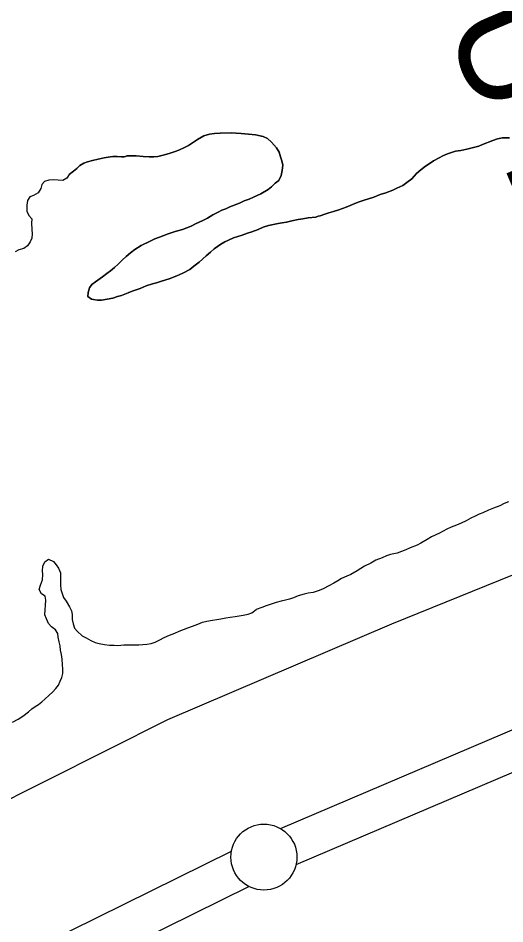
# Model space of a CAD drawing. Extents: x 3187622 to 3225504, y 800805 to 826213.
# Drawn here: x 3217409 to 3217777, y 810083 to 810769 of the extents above; entities that cross this region are included whole.
import ezdxf

# ---------------------------------------------------------------- set-up
doc = ezdxf.new("R2010")
doc.units = 0
for name, color, linetype in [('V-LEVE-TOET', 7, 'Continuous'), ('V-RIVR-RANG-IDEN', 7, 'Continuous'), ('V-SITE-VEGE', 7, 'Continuous'), ('V-SURV-LINE', 7, 'Continuous'), ('V-TOPO-SHOR', 7, 'Continuous')]:
    doc.layers.add(name, color=color, linetype=linetype)

msp = doc.modelspace()

# ---------------------------------------------------------------- linework, layer by layer
at = {"layer": 'V-LEVE-TOET'}
msp.add_lwpolyline([(3217063.05, 810001.19), (3217225.58, 810084.65), (3217383.55, 810168.32), (3217522.12, 810238.05), (3217691.8, 810310.47), (3217886.73, 810389.43), (3218073.1, 810462.92), (3218259.14, 810545.89), (3218454.46, 810625.79), (3218640.86, 810706.48), (3218833.72, 810788.48), (3219010.03, 810859.74), (3219231.38, 810949.95), (3219469.44, 811047.29), (3219680.35, 811135.83), (3219912.55, 811237.19), (3220136.97, 811336.48), (3220446.09, 811462.51), (3220570.9, 811508.41), (3220724.16, 811557.02), (3220891.09, 811609.92)], dxfattribs=at)
at = {"layer": 'V-SITE-VEGE'}
for points in [[(3217580, 810630.75), (3217583.78, 810632.1), (3217587.04, 810633.63), (3217592.54, 810636.01), (3217598.21, 810639.42), (3217600.62, 810641.29), (3217603.55, 810644.02), (3217606.13, 810646.23), (3217607.87, 810650), (3217608.74, 810653.6), (3217609.27, 810657.88), (3217608.6, 810661.14), (3217607.59, 810664.06), (3217606.4, 810667.5), (3217604.36, 810670.76), (3217600.61, 810675.24), (3217597.7, 810677.83), (3217594.45, 810679.38), (3217588.63, 810680.78), (3217583.32, 810681.32), (3217577.83, 810681.69), (3217573.89, 810682.05), (3217570.63, 810682.23), (3217561.71, 810681.93), (3217557.6, 810681.78), (3217553.65, 810681.28), (3217549.53, 810679.93), (3217544.71, 810677.21), (3217540.93, 810674.65), (3217537.84, 810672.61), (3217534.74, 810671.08), (3217530.62, 810669.21), (3217527.7, 810668.03), (3217524.09, 810666.84), (3217519.8, 810665.49), (3217514.65, 810664.31), (3217511.56, 810663.99), (3217508.13, 810664), (3217503.5, 810664.36), (3217498.36, 810664.9), (3217493.9, 810664.92), (3217491.33, 810664.76), (3217490.21, 810664.23), (3217489.25, 810664.12), (3217487.14, 810664.02), (3217483.88, 810664.32), (3217480.57, 810664.39), (3217477.14, 810663.89), (3217474.1, 810663.22), (3217469.64, 810662.21), (3217465.18, 810661.38), (3217461.57, 810660.36), (3217458.65, 810659.18), (3217455.73, 810657.48), (3217453.32, 810655.26), (3217450.74, 810653.21), (3217447.47, 810650.62), (3217445.82, 810648.01), (3217442.71, 810646.06), (3217439.28, 810646.41), (3217435.85, 810646.59), (3217432.25, 810646.28), (3217428.98, 810645.31), (3217426.85, 810643.2), (3217426.02, 810640.1), (3217424.21, 810636.84), (3217420.6, 810634.89), (3217417.82, 810633.76), (3217416.17, 810630.99), (3217415.67, 810627.56), (3217415.64, 810622.83), (3217417.1, 810619.71), (3217419.21, 810617.09), (3217419.2, 810613.83), (3217419.34, 810609.08), (3217419.49, 810605.82), (3217419.31, 810602.39), (3217418.16, 810599.62), (3217416.02, 810596.68), (3217413.23, 810594.73), (3217409.47, 810593.77), (3217406.68, 810592.15)], [(3217780.84, 810678.53), (3217775.35, 810678.39), (3217771.74, 810677.72), (3217768.14, 810676.53), (3217760.41, 810673.31), (3217757.49, 810672.12), (3217748.56, 810669.76), (3217743.93, 810668.93), (3217739.98, 810668.43), (3217733.8, 810666.23)], [(3217733.8, 810666.23), (3217730.19, 810664.7), (3217727.44, 810663.34), (3217723.14, 810660.96), (3217719.88, 810658.75), (3217717.29, 810657.05), (3217713.68, 810654.32), (3217710.24, 810651.42), (3217706.79, 810647.49), (3217703, 810644.59), (3217699.91, 810642.38), (3217695.61, 810640.34), (3217692.35, 810638.81), (3217687.2, 810636.78), (3217682.9, 810635.43), (3217678.09, 810633.56), (3217673.97, 810632.21), (3217670.71, 810631.19), (3217666.93, 810630.01), (3217663.67, 810628.82), (3217660.23, 810627.13), (3217657.14, 810625.94), (3217651.64, 810623.91), (3217647.52, 810622.56), (3217644.09, 810621.54), (3217641, 810620.7), (3217637.56, 810619.51), (3217635.85, 810619.18), (3217634.13, 810618.5), (3217628.47, 810617.84), (3217624.35, 810617), (3217620.92, 810616.67), (3217615.94, 810615.5), (3217611.99, 810614.66), (3217608.73, 810614.16), (3217605.64, 810613.49), (3217598.43, 810612.15), (3217594.48, 810610.79), (3217590.53, 810609.1), (3217585.72, 810607.23), (3217582.46, 810606.22), (3217578.34, 810604.7), (3217571.81, 810602.67), (3217568.03, 810600.97), (3217565.28, 810599.61), (3217562.36, 810597.91), (3217557.37, 810594.33), (3217554.44, 810591.77), (3217551.35, 810589.04), (3217546.01, 810584.27), (3217541.88, 810581.2), (3217538.78, 810578.81), (3217533.45, 810575.92), (3217528.98, 810573.88), (3217523.15, 810571.68), (3217517.48, 810569.82), (3217513.7, 810568.64), (3217510.61, 810567.79), (3217505.8, 810566.27), (3217501.33, 810564.41), (3217495.32, 810562.38), (3217492.23, 810561.02), (3217487.08, 810559.16), (3217484.16, 810558.31), (3217480.72, 810557.13), (3217476.44, 810556.29), (3217472.14, 810555.45), (3217468.88, 810555.47), (3217464.43, 810556.34), (3217461.7, 810558.24), (3217462.05, 810561.33), (3217462.93, 810564.93), (3217464.83, 810567.32), (3217467.41, 810569.36), (3217472.91, 810573.28), (3217476.18, 810575.67), (3217478.93, 810577.71), (3217481.86, 810580.27), (3217484.62, 810582.83), (3217487.71, 810585.73), (3217490.81, 810588.63), (3217493.91, 810591.36), (3217497.18, 810593.92), (3217502, 810596.81), (3217508.87, 810600.21), (3217512.48, 810601.91), (3217515.91, 810603.26), (3217522.44, 810605.64), (3217527.77, 810607.5), (3217533.43, 810609.01), (3217539.79, 810611.56), (3217543.22, 810613.26), (3217548.72, 810615.8), (3217552.33, 810617.68), (3217556.29, 810620.06), (3217560.24, 810622.27), (3217563.16, 810623.8), (3217566.08, 810624.81), (3217569.18, 810626.17), (3217576.56, 810629.05), (3217580, 810630.75)]]:
    msp.add_lwpolyline(points, dxfattribs=at)
at = {"layer": 'V-SURV-LINE'}
for points in [[(3217607.42, 810155.47), (3220449.66, 811366.92)], [(3220461.4, 811339.32), (3217619.17, 810127.86)], [(3216596.6, 809657.24), (3217570.34, 810138.42)], [(3217583.65, 810111.53), (3216609.91, 809630.35)]]:
    msp.add_lwpolyline(points, dxfattribs=at)
msp.add_circle((3217594.91, 810133.83), 25, dxfattribs=at)
at = {"layer": 'V-TOPO-SHOR'}
for points in [[(3217447.47, 810650.62), (3217450.74, 810653.21), (3217453.32, 810655.26), (3217455.73, 810657.48), (3217458.65, 810659.18), (3217461.57, 810660.36), (3217465.18, 810661.38), (3217469.64, 810662.21), (3217474.1, 810663.22), (3217477.14, 810663.89), (3217480.57, 810664.39), (3217483.88, 810664.32), (3217487.14, 810664.02), (3217489.25, 810664.12), (3217490.21, 810664.23), (3217491.33, 810664.76), (3217493.9, 810664.92), (3217498.36, 810664.9), (3217503.5, 810664.36), (3217508.13, 810664), (3217511.56, 810663.98), (3217514.65, 810664.31), (3217519.8, 810665.49), (3217524.09, 810666.84), (3217527.7, 810668.03), (3217530.62, 810669.21), (3217534.74, 810671.08), (3217537.84, 810672.61), (3217540.93, 810674.65), (3217544.71, 810677.21), (3217549.53, 810679.93), (3217553.65, 810681.28), (3217557.6, 810681.78), (3217561.71, 810681.93), (3217570.63, 810682.23), (3217573.89, 810682.05), (3217577.83, 810681.69), (3217583.32, 810681.32), (3217588.63, 810680.78), (3217594.45, 810679.38), (3217597.7, 810677.83), (3217600.61, 810675.24), (3217604.36, 810670.76), (3217606.4, 810667.5), (3217607.59, 810664.06), (3217608.6, 810661.14), (3217609.27, 810657.88), (3217608.74, 810653.6), (3217607.87, 810650), (3217606.13, 810646.23), (3217603.55, 810644.02), (3217600.62, 810641.29), (3217598.21, 810639.41), (3217592.54, 810636.01), (3217587.04, 810633.63), (3217583.78, 810632.1), (3217580, 810630.75), (3217576.56, 810629.05), (3217569.18, 810626.17), (3217566.08, 810624.81), (3217563.16, 810623.8), (3217560.24, 810622.27), (3217556.29, 810620.06), (3217552.33, 810617.67), (3217548.72, 810615.8), (3217543.22, 810613.26), (3217539.79, 810611.56), (3217533.43, 810609.01), (3217527.77, 810607.5), (3217522.44, 810605.64), (3217515.91, 810603.26), (3217512.48, 810601.91), (3217508.87, 810600.21), (3217502, 810596.81), (3217497.18, 810593.92), (3217493.91, 810591.36), (3217490.81, 810588.63), (3217487.71, 810585.73), (3217484.62, 810582.83), (3217481.86, 810580.27), (3217478.93, 810577.71), (3217476.18, 810575.67), (3217472.91, 810573.28), (3217467.41, 810569.36), (3217464.83, 810567.32), (3217462.93, 810564.93), (3217462.05, 810561.33), (3217461.7, 810558.24), (3217464.43, 810556.34), (3217468.89, 810555.47), (3217472.14, 810555.45), (3217476.44, 810556.29), (3217480.73, 810557.13), (3217484.16, 810558.31), (3217487.08, 810559.16), (3217492.23, 810561.02), (3217495.32, 810562.38), (3217501.33, 810564.41), (3217505.8, 810566.27), (3217510.61, 810567.79), (3217513.7, 810568.64)], [(3217513.7, 810568.64), (3217517.48, 810569.82), (3217523.15, 810571.68), (3217528.98, 810573.88), (3217533.45, 810575.92), (3217538.78, 810578.81), (3217541.88, 810581.2), (3217546.01, 810584.27), (3217551.35, 810589.04), (3217554.44, 810591.77), (3217557.37, 810594.33), (3217562.36, 810597.91), (3217565.28, 810599.61), (3217568.03, 810600.97), (3217571.81, 810602.67), (3217578.34, 810604.7), (3217582.46, 810606.22), (3217585.72, 810607.23), (3217590.53, 810609.1), (3217594.48, 810610.79), (3217598.43, 810612.15), (3217605.64, 810613.49), (3217608.73, 810614.16), (3217611.99, 810614.66), (3217615.94, 810615.5), (3217620.92, 810616.67), (3217624.35, 810617), (3217628.47, 810617.84), (3217634.13, 810618.5), (3217635.85, 810619.18), (3217637.56, 810619.51), (3217641, 810620.7), (3217644.09, 810621.54), (3217647.52, 810622.56), (3217651.64, 810623.91), (3217657.14, 810625.94), (3217660.23, 810627.13), (3217663.67, 810628.82), (3217666.93, 810630.01), (3217670.71, 810631.19), (3217673.97, 810632.21), (3217678.09, 810633.56), (3217682.9, 810635.43), (3217687.2, 810636.78), (3217692.35, 810638.81), (3217695.61, 810640.34), (3217699.91, 810642.38), (3217703, 810644.59), (3217706.79, 810647.49), (3217710.24, 810651.42), (3217713.68, 810654.32), (3217717.29, 810657.05), (3217719.88, 810658.75), (3217723.14, 810660.96), (3217727.44, 810663.34), (3217730.19, 810664.7), (3217733.8, 810666.23), (3217739.98, 810668.43), (3217743.93, 810668.93), (3217748.56, 810669.76), (3217757.49, 810672.12), (3217760.41, 810673.31), (3217768.14, 810676.53), (3217771.74, 810677.72), (3217775.35, 810678.39), (3217780.84, 810678.53)], [(3217447.47, 810650.62), (3217445.82, 810648.01), (3217442.71, 810646.06), (3217439.28, 810646.41), (3217435.85, 810646.59), (3217432.25, 810646.28), (3217428.98, 810645.31), (3217426.85, 810643.2), (3217426.02, 810640.1), (3217424.21, 810636.84), (3217420.6, 810634.89), (3217417.82, 810633.76), (3217416.17, 810630.99), (3217415.67, 810627.56), (3217415.64, 810622.83), (3217417.1, 810619.71), (3217419.21, 810617.09), (3217419.2, 810613.83), (3217419.34, 810609.09), (3217419.49, 810605.82), (3217419.31, 810602.39), (3217418.16, 810599.62), (3217416.02, 810596.68), (3217413.23, 810594.73), (3217409.47, 810593.77), (3217406.68, 810592.15)], [(3217780.02, 810402.91), (3217776.59, 810401.55), (3217773.32, 810399.85), (3217768.51, 810398.16), (3217764.9, 810396.46), (3217760.6, 810394.59), (3217757.69, 810393.41), (3217754.76, 810391.88), (3217751.5, 810390.35), (3217747.89, 810388.48), (3217744.28, 810386.61), (3217740.67, 810385.25), (3217736.55, 810383.56), (3217733.29, 810382.03), (3217730.53, 810380.5), (3217727.79, 810379.14), (3217721.77, 810376.42), (3217718.33, 810374.21), (3217713.69, 810371.49)], [(3217713.69, 810371.49), (3217710.77, 810369.96), (3217705.61, 810368.09), (3217702.35, 810366.57), (3217699.08, 810365.21), (3217695.65, 810364.02), (3217690.67, 810362.85), (3217687.75, 810362), (3217684.32, 810360.48), (3217679.68, 810358.61), (3217675.73, 810356.4), (3217671.08, 810354.02), (3217668.16, 810352.32), (3217665.41, 810350.62), (3217660.6, 810347.72), (3217657.68, 810346.54), (3217653.72, 810344.84), (3217650.8, 810342.97), (3217647.88, 810341.27), (3217644.1, 810339.22), (3217639.63, 810336.84), (3217636.71, 810335.66), (3217632.24, 810334.14), (3217628.3, 810333.64), (3217625.38, 810332.79), (3217620.91, 810331.61), (3217617.31, 810330.26), (3217614.39, 810329.24), (3217611.13, 810328.4), (3217607.86, 810327.73), (3217604.26, 810326.72), (3217601.17, 810325.7), (3217596.7, 810324.01), (3217593.44, 810322.82), (3217589.08, 810321.39)], [(3217404.73, 810235.88), (3217409.07, 810238.19), (3217412.53, 810240.62), (3217416.76, 810243.82), (3217419.44, 810246.03), (3217421.89, 810247.79), (3217424.45, 810249.45), (3217426.79, 810251.32), (3217429.24, 810253.31), (3217432.48, 810256.41), (3217434.93, 810258.72), (3217437.61, 810261.49), (3217439.4, 810263.92), (3217440.85, 810267.03), (3217441.98, 810269.91), (3217442.77, 810272.9), (3217442.78, 810276.12), (3217442.58, 810279.57), (3217442.26, 810283.68), (3217441.72, 810287.34), (3217440.96, 810290.57), (3217440.75, 810293.68), (3217439.99, 810296.79), (3217439.34, 810300.24), (3217438.91, 810303.24), (3217437.14, 810306.02), (3217434.27, 810308.26), (3217431.95, 810310.71), (3217430.3, 810314.27), (3217429.2, 810317.39), (3217429.44, 810321.05), (3217429.79, 810324.6), (3217430.03, 810328.48), (3217429.49, 810331.48), (3217426.72, 810333.28), (3217424.96, 810336.5), (3217425.97, 810339.83), (3217427.32, 810343.82), (3217427.67, 810347.71), (3217427.46, 810350.71), (3217427.7, 810354.15), (3217429.05, 810357.47), (3217431.84, 810359.46), (3217435.71, 810357.67), (3217437.7, 810355.21), (3217439.58, 810352.65), (3217440.9, 810349.09), (3217441.1, 810345.31), (3217441.08, 810339.98), (3217441.39, 810336.54), (3217442.16, 810333.32), (3217443.25, 810330.31), (3217445.24, 810327.53), (3217447.89, 810323.41), (3217449.43, 810320.4), (3217449.86, 810317.4), (3217449.95, 810313.73), (3217450.49, 810310.4), (3217451.59, 810307.18), (3217453.58, 810304.84), (3217457.33, 810301.38), (3217460.33, 810299.81), (3217463.98, 810297.9), (3217467.19, 810296.44), (3217470.19, 810295.65), (3217474.29, 810294.86), (3217478.18, 810294.4), (3217481.51, 810294.38)], [(3217481.51, 810294.38), (3217484.51, 810294.15), (3217488.95, 810294.46), (3217492.51, 810294.44), (3217495.73, 810294.54), (3217500.17, 810294.63), (3217503.39, 810294.84), (3217506.39, 810295.05), (3217509.5, 810295.59), (3217512.73, 810296.57), (3217516.06, 810298.22), (3217519.52, 810300.09), (3217523.52, 810301.96), (3217527.64, 810303.5), (3217530.87, 810304.93), (3217537.32, 810307.34), (3217540.77, 810308.77), (3217544.88, 810310.31), (3217548.44, 810311.62), (3217551.66, 810312.38), (3217556, 810313.25), (3217559.22, 810313.8), (3217562.45, 810314.33), (3217566.22, 810314.98), (3217569.33, 810315.41), (3217573.11, 810315.95), (3217576.11, 810316.49), (3217579.22, 810316.92), (3217582.89, 810317.8), (3217585.79, 810318.89), (3217589.08, 810321.39)]]:
    msp.add_lwpolyline(points, dxfattribs=at)

# ---------------------------------------------------------------- texts
at = {"layer": 'V-RIVR-RANG-IDEN'}
msp.add_text('U-20', height=83, rotation=292.92615, dxfattribs=at).set_placement((3217730.65, 810764.6))

doc.saveas('drawing.dxf')
